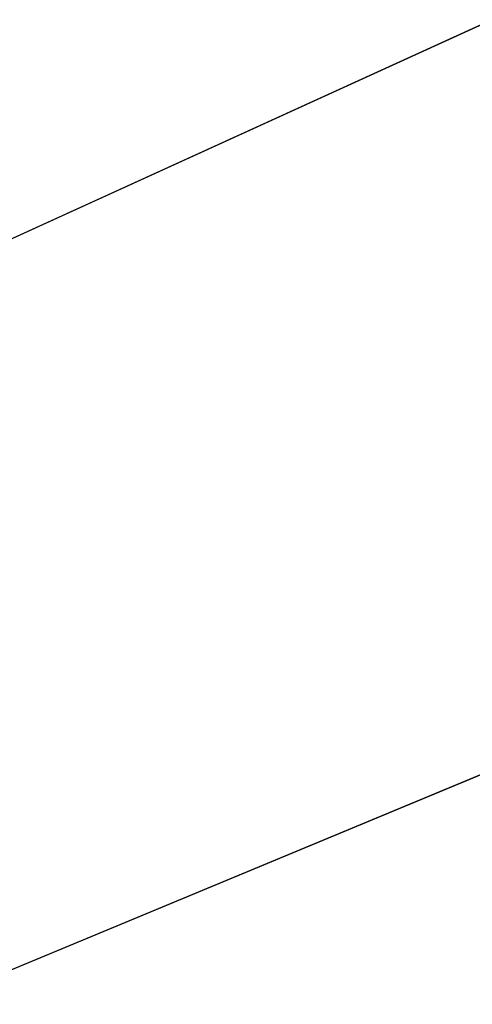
# Model space of a CAD drawing. Extents: x -200 to 200, y -434 to 356.
# Tile 576 of 656: x -105.0576 to -105.0014, y 278.0983 to 278.2207. Entities that reach past the tile are written whole.
import ezdxf

# ---------------------------------------------------------------- set-up
doc = ezdxf.new("R2010")
doc.units = 0
doc.header["$LTSCALE"] = 52.148148
for name, color, linetype in [('1689', 7, 'CONTINUOUS'), ('740', 7, 'CONTINUOUS'), ('805', 7, 'CONTINUOUS'), ('806', 7, 'CONTINUOUS'), ('807', 7, 'CONTINUOUS'), ('825', 7, 'CONTINUOUS')]:
    doc.layers.add(name, color=color, linetype=linetype)

msp = doc.modelspace()

# ---------------------------------------------------------------- linework, layer by layer
at = {"layer": '1689', "color": 7, "linetype": 'CONTINUOUS'}
msp.add_3dface([(-100, 278.85832, 68.65), (-105.29295, 277.18463, 68.65), (-100, 277.63358, 68.62499), (-100, 278.85832, 68.65)], dxfattribs=at)
at = {"layer": '740', "color": 7, "linetype": 'CONTINUOUS'}
for points in [[(160, 279.22728, 9.91066), (-160, 279.22728, 9.91066), (-160, 275.39985, 6.85839), (160, 279.22728, 9.91066)], [(160, 275.39985, 6.85839), (160, 279.22728, 9.91066), (-160, 275.39985, 6.85839), (160, 275.39985, 6.85839)], [(160, 275.39985, -6.85839), (-160, 275.39985, -6.85839), (-160, 279.22728, -9.91066), (160, 275.39985, -6.85839)], [(160, 279.22728, -9.91066), (160, 275.39985, -6.85839), (-160, 279.22728, -9.91066), (160, 279.22728, -9.91066)]]:
    msp.add_3dface(points, dxfattribs=at)
at = {"layer": '805', "color": 7, "linetype": 'CONTINUOUS'}
msp.add_3dface([(-100, 278.85832, 68.65), (-105.46541, 278.7962, 68.65), (-105.29295, 277.18463, 68.65), (-100, 278.85832, 68.65)], dxfattribs=at)
at = {"layer": '806', "color": 7, "linetype": 'CONTINUOUS'}
msp.add_3dface([(-106.76847, 276.71304, 15.65), (-100, 279.5, 15.65), (-93.49431, 276.93976, 15.65), (-106.76847, 276.71304, 15.65)], dxfattribs=at)
at = {"layer": '807', "color": 7, "linetype": 'CONTINUOUS'}
for points in [[(-103.77831, 279.75726, 16.65), (-106.59396, 278.14825, 16.65), (-104.75858, 279.30924, 28.20115), (-103.77831, 279.75726, 16.65)], [(-104.75858, 279.30924, 28.20115), (-106.59396, 278.14825, 16.65), (-105.14908, 279.09874, 30.15), (-104.75858, 279.30924, 28.20115)]]:
    msp.add_3dface(points, dxfattribs=at)
at = {"layer": '825', "color": 7, "linetype": 'CONTINUOUS'}
for points in [[(-103.77831, 279.75726, 16.65), (-100, 280.5, 16.65), (-107.33381, 277.15612, 15.94289), (-103.77831, 279.75726, 16.65)], [(-100, 280.5, 16.65), (-100, 280.20711, 15.94289), (-107.33381, 277.15612, 15.94289), (-100, 280.5, 16.65)], [(-100, 280.20711, 15.94289), (-106.76847, 276.71304, 15.65), (-107.33381, 277.15612, 15.94289), (-100, 280.20711, 15.94289)], [(-100, 279.5, 15.65), (-106.76847, 276.71304, 15.65), (-100, 280.20711, 15.94289), (-100, 279.5, 15.65)], [(-106.59396, 278.14825, 16.65), (-103.77831, 279.75726, 16.65), (-107.33381, 277.15612, 15.94289), (-106.59396, 278.14825, 16.65)]]:
    msp.add_3dface(points, dxfattribs=at)

doc.saveas('drawing.dxf')
